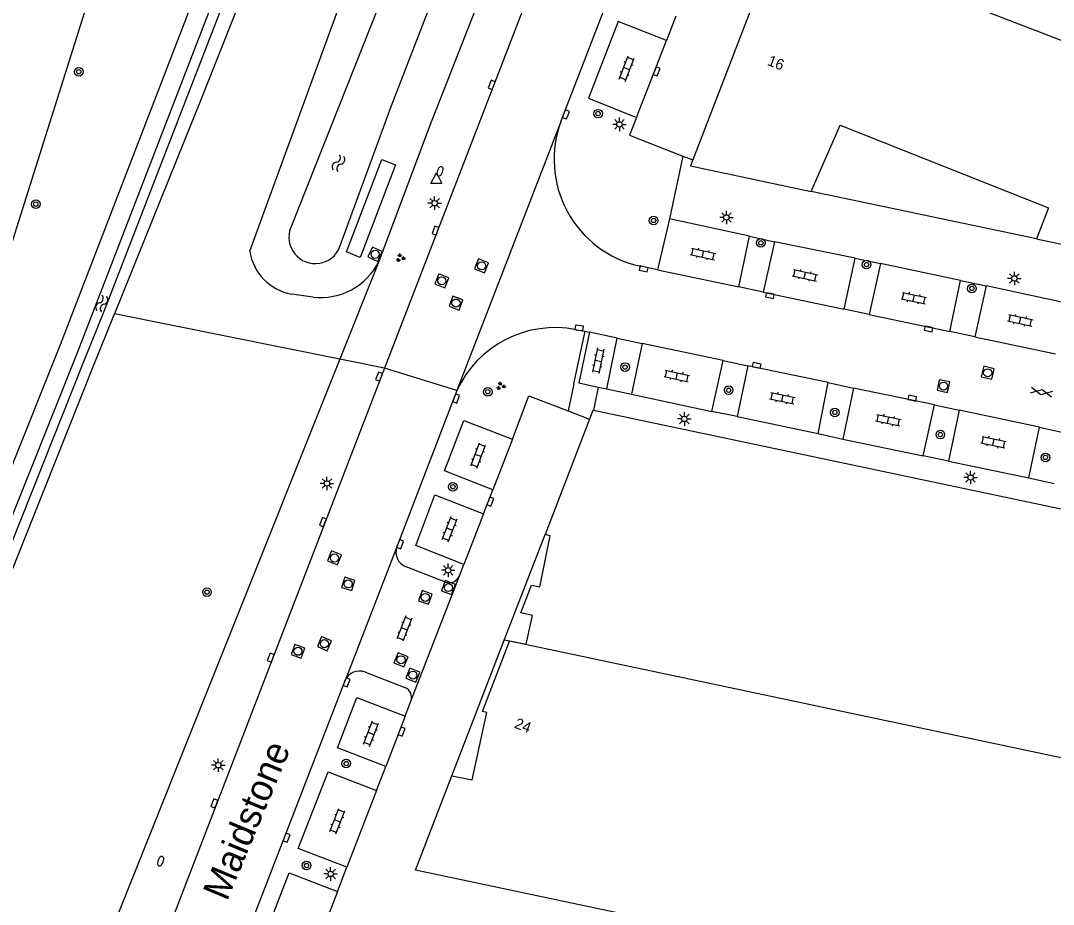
# Model space of a CAD drawing. Extents: x 131000 to 133013, y 393000 to 396501.
# Drawn here: x 131262.9 to 131358.7, y 393648.6 to 393730.5 of the extents above; entities that cross this region are included whole.
import ezdxf

# ---------------------------------------------------------------- set-up
doc = ezdxf.new("R2010")
doc.units = 0
for name, color, linetype in [('gg-afsc-muur', 7, 'Continuous'), ('gg-anno-huisnummerreeks BGT', 7, 'Continuous'), ('gg-anno-openbare ruimte label', 7, 'Continuous'), ('gg-bbg-bijgebouw', 7, 'Continuous'), ('gg-bbg-bijgebouw onder overbouw', 7, 'Continuous'), ('gg-bbg-hoofdgebouw', 7, 'Continuous'), ('gg-bbg-onder overbouw', 7, 'Continuous'), ('gg-bbg-pand overbouw', 7, 'Continuous'), ('gg-bbg-tussenscheiding', 7, 'Continuous'), ('gg-bbg-tussenscheiding niveau 01', 7, 'Continuous'), ('gg-knt-verharding', 7, 'Continuous'), ('gg-kntw-bovenkant insteek waterloop', 7, 'Continuous'), ('gg-kntw-waterlijn', 7, 'Continuous'), ('gg-kwrk-uitstroombak niveau min 01', 7, 'Continuous'), ('gt-grn-groengrens', 7, 'Continuous'), ('gt-grn-vlakafsluiter', 7, 'Continuous'), ('gt-grn-weggrens', 7, 'Continuous'), ('gt-symb-boom', 7, 'Continuous'), ('gt-symb-brandkraan', 7, 'Continuous'), ('gt-symb-gesloten verharding', 7, 'Continuous'), ('gt-symb-groenvak', 7, 'Continuous'), ('gt-symb-klinker verharding', 7, 'Continuous'), ('gt-symb-kolk', 7, 'Continuous'), ('gt-symb-lichtmast', 7, 'Continuous'), ('gt-symb-rioolschacht', 7, 'Continuous'), ('gt-symb-waterafsluiter', 7, 'Continuous'), ('gt-symb-watersymbool', 7, 'Continuous'), ('gx-grn-maaiveld', 7, 'Continuous')]:
    doc.layers.add(name, color=color, linetype=linetype)

# ---------------------------------------------------------------- blocks, each defined once
blk = doc.blocks.new('gt0-KOLK')
at = {"layer": 'gt-symb-kolk'}
blk.add_lwpolyline([(0, 0), (0.375, 0), (0.375, 0.4), (-0.375, 0.4), (-0.375, 0), (0, 0)], dxfattribs=at)
blk = doc.blocks.new('gt0-KL1')
at = {"layer": 'gt-symb-klinker verharding'}
for p, q in [((-1.15, 0.3), (1.15, 0.3)), ((-1, -0.3), (-1, 0.3)), ((-0.5, 0.3), (-0.5, 0.45)), ((0, -0.3), (0, 0.3)), ((0.5, 0.3), (0.5, 0.45)), ((1, -0.3), (1, 0.3)), ((-1.15, -0.3), (1.15, -0.3)), ((-0.5, -0.45), (-0.5, -0.3)), ((0.5, -0.45), (0.5, -0.3))]:
    blk.add_line(p, q, dxfattribs=at)
blk = doc.blocks.new('gt0-BOOM')
at = {"layer": 'gt-symb-boom'}
for radius in [0.4, 0.2]:
    blk.add_circle((0, 0), radius, dxfattribs=at)
blk = doc.blocks.new('gt0-LMAST')
at = {"layer": 'gt-symb-lichtmast'}
for p, q in [((-0.182, 0.173), (-0.447, 0.438)), ((-0.005, 0.246), (-0.005, 0.621)), ((0.172, 0.173), (0.437, 0.438)), ((-0.255, -0.004), (-0.63, -0.004)), ((-0.182, -0.181), (-0.447, -0.446)), ((-0.005, -0.254), (-0.005, -0.629)), ((0.437, -0.446), (0.172, -0.181)), ((0.245, -0.004), (0.62, -0.004))]:
    blk.add_line(p, q, dxfattribs=at)
blk.add_circle((-0.005, -0.004), 0.25, dxfattribs=at)
blk = doc.blocks.new('gt0-RS')
at = {"layer": 'gt-symb-rioolschacht'}
blk.add_lwpolyline([(-0.5, -0.5), (0.5, -0.5), (0.5, 0.5), (-0.5, 0.5)], close=True, dxfattribs=at)
blk.add_circle((0, 0), 0.375, dxfattribs=at)
blk = doc.blocks.new('gt0-GRVAK')
at = {"layer": 'gt-symb-groenvak'}
for p, q in [((-0.11, 0.189), (-0.228, 0.24)), ((-0.182, 0.153), (0.088, 0.153)), ((-0.091, 0.211), (-0.156, 0.322)), ((-0.047, 0.214), (-0.047, 0.393)), ((-0.004, 0.211), (0.061, 0.322)), ((0.015, 0.189), (0.133, 0.24)), ((0.262, -0.052), (0.197, 0.059)), ((0.305, -0.049), (0.305, 0.13)), ((0.349, -0.052), (0.414, 0.059)), ((-0.245, -0.228), (-0.363, -0.177)), ((-0.318, -0.264), (-0.047, -0.264)), ((-0.226, -0.206), (-0.291, -0.095)), ((-0.183, -0.203), (-0.183, -0.024)), ((-0.139, -0.206), (-0.074, -0.095)), ((-0.12, -0.228), (-0.002, -0.177)), ((0.243, -0.074), (0.125, -0.023)), ((0.17, -0.11), (0.441, -0.11)), ((0.368, -0.074), (0.486, -0.023))]:
    blk.add_line(p, q, dxfattribs=at)
blk = doc.blocks.new('gt0-WAFSL')
at = {"layer": 'gt-symb-waterafsluiter'}
for p, q in [((-0.5, -0.333), (0, 0.667)), ((0, 0.667), (0.5, -0.333)), ((0.5, -0.333), (-0.5, -0.333))]:
    blk.add_line(p, q, dxfattribs=at)
blk = doc.blocks.new('gt0-BR')
at = {"layer": 'gt-symb-brandkraan'}
for centre, radius, start, end in [((-0.244, 0), 0.206, 107.56694, 252.43307), ((0.599, -2.664), 3, 106.89205, 107.56694), ((0, -0.691), 0.938, 73.10799, 106.89205), ((-0.599, -2.664), 3, 72.43309, 73.10799), ((0.244, 0), 0.206, 287.56695, 72.43309), ((0.599, 2.664), 3, 252.43307, 253.10797), ((0, 0.691), 0.938, 253.10797, 286.89206), ((-0.599, 2.664), 3, 286.89206, 287.56695)]:
    blk.add_arc(centre, radius, start, end, dxfattribs=at)
blk = doc.blocks.new('gt0-WA')
at = {"layer": 'gt-symb-watersymbool'}
for centre, start, end in [((-0.323, 0.022), 28.07249, 151.92751), ((0.427, 0.422), 208.07248, 331.92751), ((-0.323, -0.428), 28.07249, 151.92751), ((0.427, -0.028), 208.07248, 331.92751)]:
    blk.add_arc(centre, 0.425, start, end, dxfattribs=at)
blk = doc.blocks.new('gt0-GESVH1')
at = {"layer": 'gt-symb-gesloten verharding'}
for p, q in [((-0.992, -0.261), (0.008, 0.239)), ((0.008, -0.261), (-0.992, 0.239)), ((0.008, 0.239), (1.008, -0.261)), ((1.008, 0.239), (0.008, -0.261))]:
    blk.add_line(p, q, dxfattribs=at)

msp = doc.modelspace()

# ---------------------------------------------------------------- linework, layer by layer
at = {"layer": 'gg-afsc-muur'}
msp.add_line((131357.158, 393710.289), (131336.241, 393714.704), dxfattribs=at)
at = {"layer": 'gg-bbg-bijgebouw'}
for p, q in [((131315.692, 393693.561), (131311.576, 393682.876)), ((131378.207, 393681.249), (131316.054, 393694.374))]:
    msp.add_line(p, q, dxfattribs=at)
msp.add_lwpolyline([(131316.054, 393694.374), (131316.009, 393694.384), (131315.692, 393693.561)], dxfattribs=at)
at = {"layer": 'gg-bbg-bijgebouw onder overbouw'}
msp.add_lwpolyline([(131308.272, 393672.965), (131308.291, 393673.014), (131309.815, 393672.708), (131310.388, 393675.367), (131309.306, 393675.595), (131310.297, 393678.169), (131311.095, 393678.003), (131312.057, 393682.762), (131311.576, 393682.876)], dxfattribs=at)
at = {"layer": 'gg-bbg-hoofdgebouw'}
for points in [[(131379.232, 393721.081), (131333.418, 393738.758), (131325.263, 393717.626)], [(131336.241, 393714.704), (131338.936, 393720.85), (131358.269, 393713.182), (131357.158, 393710.289)], [(131325.263, 393717.626), (131325.044, 393717.059), (131336.241, 393714.704)], [(131357.158, 393710.289), (131373.716, 393706.786), (131378.171, 393718.331)], [(131373.538, 393659.165), (131368.868, 393637.081), (131299.565, 393651.729), (131302.909, 393660.48)]]:
    msp.add_lwpolyline(points, dxfattribs=at)
at = {"layer": 'gg-bbg-onder overbouw'}
msp.add_lwpolyline([(131302.909, 393660.48), (131304.816, 393660.105), (131306.167, 393666.347), (131305.777, 393666.458), (131308.272, 393672.965)], dxfattribs=at)
at = {"layer": 'gg-bbg-pand overbouw'}
for p, q in [((131307.781, 393673.069), (131311.576, 393682.876)), ((131302.909, 393660.48), (131307.781, 393673.069))]:
    msp.add_line(p, q, dxfattribs=at)
at = {"layer": 'gg-bbg-tussenscheiding'}
msp.add_line((131373.538, 393659.165), (131308.272, 393672.965), dxfattribs=at)
at = {"layer": 'gg-bbg-tussenscheiding niveau 01'}
msp.add_line((131308.272, 393672.965), (131307.781, 393673.069), dxfattribs=at)
at = {"layer": 'gg-knt-verharding'}
for p, q in [((131313.066, 393721.237), (131323.156, 393747.458)), ((131323.699, 393730.953), (131322.835, 393728.708)), ((131320.049, 393721.571), (131322.835, 393728.708)), ((131323.097, 393712.144), (131322.007, 393707.418)), ((131330.529, 393710.55), (131323.097, 393712.144)), ((131329.529, 393705.841), (131330.529, 393710.55)), ((131332.843, 393710.037), (131331.793, 393705.358)), ((131340.325, 393708.493), (131332.843, 393710.037)), ((131339.322, 393703.777), (131340.325, 393708.493)), ((131342.668, 393708.007), (131341.634, 393703.29)), ((131350.116, 393706.428), (131342.668, 393708.007)), ((131322.007, 393707.418), (131320.305, 393707.793)), ((131322.007, 393707.418), (131329.529, 393705.841)), ((131349.102, 393701.71), (131350.116, 393706.428)), ((131331.793, 393705.358), (131329.529, 393705.841)), ((131331.793, 393705.358), (131339.322, 393703.777)), ((131352.489, 393705.938), (131351.429, 393701.22)), ((131359.925, 393704.341), (131352.489, 393705.938)), ((131341.634, 393703.29), (131339.322, 393703.777)), ((131341.634, 393703.29), (131349.102, 393701.71)), ((131314.446, 393701.874), (131315.248, 393701.721)), ((131315.686, 393701.638), (131314.69, 393696.932)), ((131315.248, 393701.721), (131315.686, 393701.638)), ((131318.256, 393701.097), (131315.686, 393701.638)), ((131351.429, 393701.22), (131349.102, 393701.71)), ((131351.429, 393701.22), (131358.903, 393699.637)), ((131317.286, 393696.372), (131318.256, 393701.097)), ((131318.256, 393701.097), (131320.583, 393700.591)), ((131320.583, 393700.591), (131319.598, 393695.877)), ((131328.085, 393699.023), (131320.583, 393700.591)), ((131296.688, 393698.315), (131256.907, 393595.183)), ((131327.051, 393694.295), (131328.085, 393699.023)), ((131328.085, 393699.023), (131330.39, 393698.517)), ((131330.39, 393698.517), (131329.398, 393693.808)), ((131337.835, 393696.963), (131330.39, 393698.517)), ((131314.69, 393696.932), (131316.496, 393696.543)), ((131316.496, 393696.543), (131316.054, 393694.374)), ((131316.496, 393696.543), (131317.286, 393696.372)), ((131336.888, 393692.244), (131337.835, 393696.963)), ((131337.835, 393696.963), (131340.179, 393696.453)), ((131340.179, 393696.453), (131339.178, 393691.728)), ((131347.688, 393694.899), (131340.179, 393696.453)), ((131303.383, 393696.22), (131297.808, 393681.713)), ((131319.598, 393695.877), (131327.051, 393694.295)), ((131346.64, 393690.174), (131347.688, 393694.899)), ((131347.688, 393694.899), (131349.983, 393694.4)), ((131313.702, 393694.332), (131315.692, 393693.561)), ((131329.398, 393693.808), (131336.888, 393692.244)), ((131349.983, 393694.4), (131348.976, 393689.661)), ((131357.434, 393692.815), (131349.983, 393694.4)), ((131356.435, 393688.119), (131357.434, 393692.815)), ((131357.434, 393692.815), (131359.782, 393692.307)), ((131308.549, 393691.716), (131306.721, 393687.01)), ((131339.178, 393691.728), (131346.64, 393690.174)), ((131348.976, 393689.661), (131356.435, 393688.119)), ((131305.843, 393684.79), (131306.721, 393687.01)), ((131305.843, 393684.79), (131304.043, 393680.093)), ((131297.808, 393681.713), (131293.012, 393669.318)), ((131302.342, 393678.449), (131298.684, 393679.868)), ((131303.635, 393679.044), (131304.043, 393680.093)), ((131299.121, 393667.408), (131303.635, 393679.044)), ((131294.898, 393670.1), (131298.571, 393668.685)), ((131275.808, 393624.771), (131293.012, 393669.318)), ((131298.604, 393666.023), (131299.121, 393667.408)), ((131298.604, 393666.023), (131296.79, 393661.342)), ((131295.941, 393659.117), (131296.79, 393661.342)), ((131295.941, 393659.117), (131293.179, 393652.002)), ((131292.316, 393649.764), (131293.179, 393652.002)), ((131292.316, 393649.764), (131289.586, 393642.669))]:
    msp.add_line(p, q, dxfattribs=at)
for points in [[(131355.727, 393851.362), (131321.3, 393762.023), (131311.652, 393737.11), (131296.688, 393698.315)], [(131322.835, 393728.708), (131318.342, 393730.472), (131315.606, 393723.367), (131320.049, 393721.571)], [(131320.049, 393721.571), (131319.416, 393719.924), (131324.36, 393717.981)], [(131315.248, 393701.721), (131314.191, 393696.855), (131314.239, 393696.843), (131313.702, 393694.332)], [(131308.549, 393691.716), (131310.068, 393695.74), (131313.702, 393694.332)], [(131306.721, 393687.01), (131302.247, 393688.773), (131304.041, 393693.442), (131308.549, 393691.716)], [(131304.043, 393680.093), (131299.574, 393681.841), (131301.359, 393686.557), (131305.843, 393684.79)], [(131296.79, 393661.342), (131292.315, 393663.081), (131294.105, 393667.745), (131298.604, 393666.023)], [(131293.179, 393652.002), (131288.68, 393653.734), (131291.442, 393660.86), (131295.941, 393659.117)], [(131289.586, 393642.669), (131285.079, 393644.372), (131287.824, 393651.495), (131292.316, 393649.764)]]:
    msp.add_lwpolyline(points, dxfattribs=at)
for centre, radius, start, end in [((131322.508, 393717.65), 10.101, 159.2013, 257.39971), ((131312.489, 393692.052), 10.015, 78.73301, 155.40768), ((131299.204, 393681.245), 1.472, 161.47965, 249.31678), ((131302.665, 393679.451), 1.052, 252.15176, 337.2692), ((131294.356, 393668.743), 1.462, 68.21527, 156.82586), ((131298.181, 393667.76), 1.004, 339.47962, 67.12317)]:
    msp.add_arc(centre, radius, start, end, dxfattribs=at)
at = {"layer": 'gg-kntw-bovenkant insteek waterloop'}
msp.add_line((131290.059, 393704.9), (131288.061, 393705.162), dxfattribs=at)
for points in [[(131284.174, 393709.146), (131292.682, 393732.478), (131302.115, 393756.486), (131311.252, 393780.687), (131320.372, 393804.371), (131329.937, 393828.866), (131339.298, 393853.11), (131348.553, 393876.996), (131357.591, 393900.819), (131363.703, 393915.64)], [(131375.352, 393914.857), (131358.065, 393868.418), (131348.765, 393844.959), (131339.126, 393819.96), (131329.317, 393794.86), (131319.505, 393769.527), (131310.311, 393744.867), (131300.831, 393720.659), (131296.153, 393708.202)], [(131230.515, 393600.851), (131231.454, 393602.694), (131232.589, 393604.662), (131240.276, 393624.094), (131251.106, 393650.442), (131260.143, 393674.569), (131269.608, 393698.35), (131271.631, 393703.355)]]:
    msp.add_lwpolyline(points, dxfattribs=at)
for centre, radius, start, end in [((131288.947, 393709.914), 4.834, 189.14354, 259.44433), ((131290.762, 393710.876), 6.018, 263.28826, 333.61335)]:
    msp.add_arc(centre, radius, start, end, dxfattribs=at)
at = {"layer": 'gg-kntw-waterlijn'}
for points in [[(131367.314, 393915.765), (131363.772, 393907.474), (131351.811, 393875.64), (131333.874, 393828.912), (131325.673, 393808.732), (131316.877, 393784.795), (131309.414, 393765.455), (131299.931, 393741.482), (131287.975, 393711.346)], [(131292.541, 393709.577), (131297.286, 393722.588), (131303.63, 393739.007), (131311.889, 393760.873), (131326.539, 393799.18), (131343.777, 393843.128), (131358.673, 393881.667), (131368.196, 393905.416)], [(131258.655, 393675.897), (131268.262, 393699.902), (131286.779, 393747.91), (131296.212, 393771.561), (131305.649, 393795.602), (131315.173, 393819.573), (131331.438, 393860.589), (131332.947, 393868.141)], [(131334.517, 393867.739), (131332.817, 393859.605), (131328.265, 393849.315), (131308.045, 393798.06), (131287.357, 393746.795), (131270.704, 393703.73), (131268.68, 393698.722), (131259.21, 393674.929)]]:
    msp.add_lwpolyline(points, dxfattribs=at)
msp.add_arc((131290.254, 393710.451), 2.448, 158.56406, 339.08033, dxfattribs=at)
at = {"layer": 'gg-kwrk-uitstroombak niveau min 01'}
msp.add_lwpolyline([(131294.428, 393708.57), (131293.138, 393709.095), (131296.426, 393717.655), (131297.698, 393717.173), (131294.428, 393708.57)], dxfattribs=at)
at = {"layer": 'gt-grn-groengrens'}
for p, q in [((131330.529, 393710.55), (131332.843, 393710.037)), ((131296.153, 393708.202), (131292.534, 393699.151)), ((131340.325, 393708.493), (131342.668, 393708.007)), ((131350.116, 393706.428), (131352.489, 393705.938)), ((131292.534, 393699.151), (131271.631, 393703.355)), ((131292.534, 393699.151), (131252.377, 393598.715)), ((131296.688, 393698.315), (131292.534, 393699.151)), ((131317.286, 393696.372), (131319.598, 393695.877)), ((131329.398, 393693.808), (131327.051, 393694.295)), ((131336.888, 393692.244), (131339.178, 393691.728)), ((131348.976, 393689.661), (131346.64, 393690.174)), ((131356.435, 393688.119), (131358.783, 393687.591))]:
    msp.add_line(p, q, dxfattribs=at)
msp.add_lwpolyline([(131231.472, 393611.886), (131249.845, 393671.035), (131317.03, 393884.154)], dxfattribs=at)
at = {"layer": 'gt-grn-vlakafsluiter'}
for q in [(131323.097, 393712.144), (131325.263, 393717.626)]:
    msp.add_line((131324.36, 393717.981), q, dxfattribs=at)
at = {"layer": 'gt-grn-weggrens'}
for p, q in [((131313.066, 393721.237), (131303.383, 393696.22)), ((131303.383, 393696.22), (131296.688, 393698.315))]:
    msp.add_line(p, q, dxfattribs=at)
at = {"layer": 'gx-grn-maaiveld'}
for points in [[(131332.618, 393880.892), (131327.043, 393858.188), (131322.401, 393844.517), (131313.483, 393820.13), (131303.963, 393796.17), (131294.527, 393772.129), (131285.093, 393748.476), (131266.576, 393700.468), (131256.97, 393676.466), (131247.274, 393651.717), (131237.368, 393627.164), (131231.472, 393611.886)], [(131340.746, 393879.318), (131338.335, 393867.261), (131328.025, 393843.116), (131317.468, 393817.274), (131298.638, 393770.353), (131289.056, 393747.022), (131279.521, 393722.877), (131271.631, 393703.355)]]:
    msp.add_lwpolyline(points, dxfattribs=at)

# ---------------------------------------------------------------- block references
at = {"layer": 'gt-symb-boom'}
for p in [(131268.315, 393725.803), (131316.486, 393721.916), (131264.334, 393713.52), (131321.639, 393712.003), (131331.585, 393709.928), (131341.397, 393707.916), (131351.167, 393705.701), (131318.996, 393698.407), (131306.25, 393696.111), (131328.6, 393696.259), (131338.452, 393694.194), (131348.234, 393692.138), (131357.988, 393690.022), (131303.015, 393687.3), (131280.21, 393677.522), (131293.129, 393661.621), (131289.452, 393652.163)]:
    msp.add_blockref('gt0-BOOM', p, dxfattribs=at)
at = {"layer": 'gt-symb-brandkraan'}
for p, rotation in [((131301.822, 393716.565), 69.20927472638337), ((131275.906, 393652.564), 68.9542591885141)]:
    msp.add_blockref('gt0-BR', p, dxfattribs=dict(at, rotation=rotation))
at = {"layer": 'gt-symb-gesloten verharding', "rotation": -11.186329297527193}
msp.add_blockref('gt0-GESVH1', (131357.613, 393696.086), dxfattribs=at)
at = {"layer": 'gt-symb-groenvak'}
for p in [(131298.146, 393708.537), (131307.456, 393696.642)]:
    msp.add_blockref('gt0-GRVAK', p, dxfattribs=at)
at = {"layer": 'gt-symb-klinker verharding'}
for p, rotation in [((131319.134, 393726.088), 68.90078774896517), ((131326.218, 393708.894), -11.77062600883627), ((131335.676, 393706.917), -11.770626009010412), ((131345.773, 393704.807), -11.826703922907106), ((131355.646, 393702.744), -11.826703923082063), ((131316.503, 393698.994), -101.88275886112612), ((131323.788, 393697.579), -11.826703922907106), ((131333.581, 393695.532), -11.770626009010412), ((131343.406, 393693.479), -11.826703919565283), ((131353.163, 393691.439), -11.770626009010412), ((131305.363, 393690.201), 68.95425918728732), ((131302.729, 393683.359), 68.95425918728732), ((131298.506, 393674.147), -111.09921225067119), ((131295.43, 393664.394), 68.95425918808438), ((131292.307, 393656.282), 68.95425918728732)]:
    msp.add_blockref('gt0-KL1', p, dxfattribs=dict(at, rotation=rotation))
at = {"layer": 'gt-symb-kolk'}
for p, rotation in [((131321.738, 393725.909), -111.28016631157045), ((131306.81, 393724.513), 68.95425918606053), ((131313.325, 393721.92), -110.79072527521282), ((131301.59, 393710.994), 68.90078774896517), ((131320.761, 393707.705), 167.06118937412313), ((131332.466, 393705.229), 169.16208955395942), ((131314.695, 393701.84), -7.757425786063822), ((131347.184, 393702.13), 168.1732960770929), ((131331.151, 393698.371), -11.882758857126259), ((131296.356, 393697.449), 68.90078774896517), ((131303.135, 393695.565), -111.04574081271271), ((131345.583, 393695.331), -11.590736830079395), ((131306.318, 393686), -111.40773994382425), ((131291.153, 393683.942), 68.90078774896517), ((131297.929, 393682.042), -109.70395158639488), ((131286.311, 393671.376), 68.90078775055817), ((131292.978, 393669.224), -111.12557452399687), ((131298.076, 393664.661), -111.1733315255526), ((131281.08, 393657.852), 68.84735479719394), ((131287.411, 393654.81), -111.12557452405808)]:
    msp.add_blockref('gt0-KOLK', p, dxfattribs=dict(at, rotation=rotation))
at = {"layer": 'gt-symb-lichtmast'}
for p in [(131318.475, 393720.925), (131301.333, 393713.609), (131328.399, 393712.285), (131355.107, 393706.628), (131324.496, 393693.595), (131351.038, 393688.164), (131291.339, 393687.606), (131302.58, 393679.554), (131281.263, 393661.471), (131291.679, 393651.385)]:
    msp.add_blockref('gt0-LMAST', p, dxfattribs=at)
at = {"layer": 'gt-symb-rioolschacht'}
for p, rotation in [((131295.804, 393708.867), -114.25908445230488), ((131305.677, 393707.795), -112.76972663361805), ((131301.987, 393706.408), -111.22676826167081), ((131303.307, 393704.345), 158.7198336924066), ((131352.627, 393697.874), 166.8808553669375), ((131348.525, 393696.643), -11.77062600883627), ((131292.033, 393680.695), -112.07794163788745), ((131293.307, 393678.291), 72.23567662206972), ((131302.604, 393677.946), 69.33669709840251), ((131300.464, 393677.035), -19.26841497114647), ((131291.102, 393672.742), -112.8225406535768), ((131288.647, 393672.037), 69.33669709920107), ((131298.204, 393671.248), 157.30524440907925), ((131299.312, 393669.825), 158.64562263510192)]:
    msp.add_blockref('gt0-RS', p, dxfattribs=dict(at, rotation=rotation))
at = {"layer": 'gt-symb-waterafsluiter'}
msp.add_blockref('gt0-WAFSL', (131301.485, 393715.76), dxfattribs=at)
at = {"layer": 'gt-symb-watersymbool'}
for p, rotation in [((131292.439, 393717.368), -112.33338843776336), ((131270.423, 393704.252), 71.51067367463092)]:
    msp.add_blockref('gt0-WA', p, dxfattribs=dict(at, rotation=rotation))

# ---------------------------------------------------------------- texts
at = {"layer": 'gg-anno-huisnummerreeks BGT'}
for s, rotation, p in [('16', 338.9, (131332.12, 393726.443)), ('24', 339, (131308.655, 393664.961))]:
    msp.add_text(s, height=1, rotation=rotation, dxfattribs=at).set_placement(p)
at = {"layer": 'gg-anno-openbare ruimte label'}
msp.add_text('Maidstone', height=2.5, rotation=67.4, dxfattribs=at).set_placement((131282.063, 393648.777))

doc.saveas('drawing.dxf')
